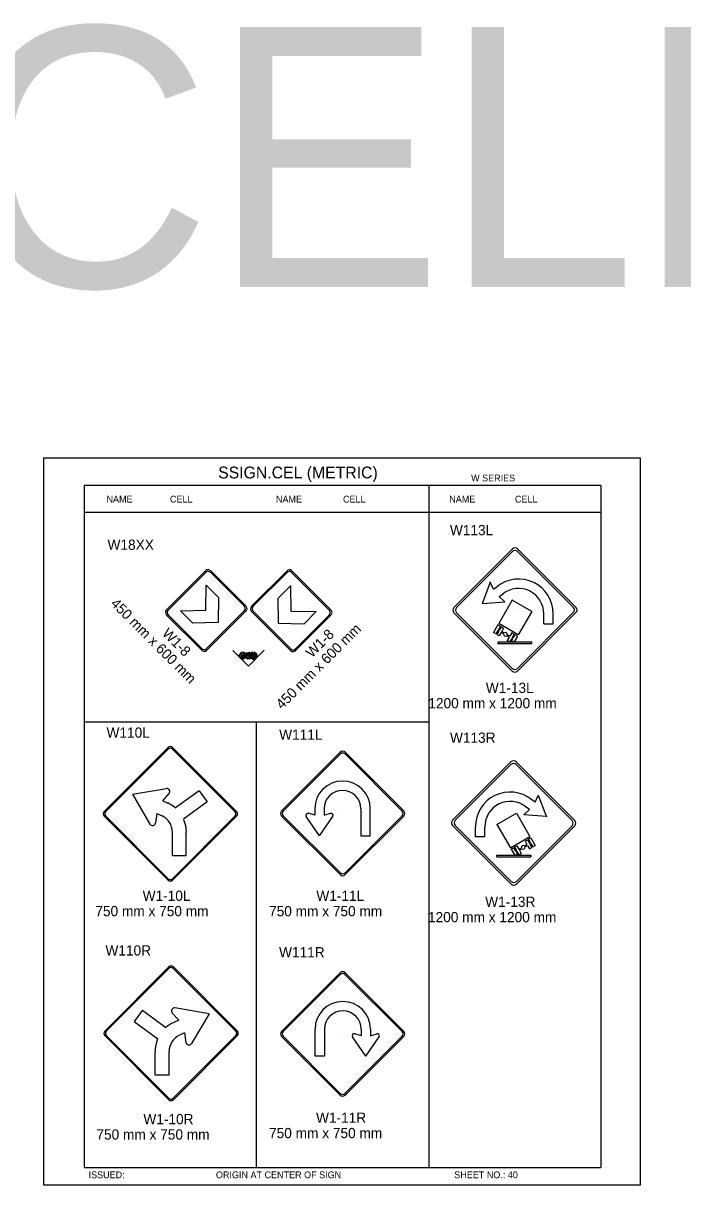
# Model space of a CAD drawing. Extents: x -12 to 6962, y -3756 to 679.
# Drawn here: x 1955.2 to 2148.8, y 225.3 to 565.9 of the extents above; entities that cross this region are included whole.
import ezdxf

# ---------------------------------------------------------------- set-up
doc = ezdxf.new("R2010")
doc.units = 0
for name, color, linetype in [('Level 1', 7, 'Continuous'), ('Level 2', 7, 'Continuous'), ('Level 3', 7, 'Continuous'), ('Level 62', 7, 'Continuous')]:
    doc.layers.add(name, color=color, linetype=linetype)

msp = doc.modelspace()

# ---------------------------------------------------------------- linework, layer by layer
at = {"layer": 'Level 1'}
for p, q in [((2124.8, 430.35), (1973.05, 430.35)), ((1973.05, 430.35), (1973.05, 230.35)), ((2074.22, 430.35), (2074.22, 230.35)), ((2124.8, 430.35), (2124.8, 230.35)), ((2023.63, 422.43), (1973.05, 422.43)), ((2074.22, 422.43), (2023.63, 422.43)), ((2124.8, 422.43), (2074.22, 422.43)), ((1997.17, 393.83), (2008.81, 405.48)), ((2033.98, 405.42), (2045.62, 393.78)), ((1997.65, 393.72), (2008.92, 404.99)), ((2010.24, 404.86), (2020.06, 395.04)), ((2010.25, 405.33), (2020.53, 395.05)), ((2022.26, 394.99), (2032.54, 405.28)), ((2022.73, 394.98), (2032.55, 404.8)), ((2033.87, 404.94), (2045.14, 393.67)), ((2008.77, 393.8), (2008.91, 401.19)), ((2008.91, 401.19), (2012.54, 397.57)), ((2030.03, 397.29), (2033.65, 400.91)), ((2033.65, 400.91), (2033.79, 393.52)), ((2012.54, 397.57), (2012.41, 390.16)), ((2030.16, 389.88), (2030.03, 397.29)), ((2007.59, 382.11), (1997.31, 392.39)), ((2007.61, 382.59), (1997.78, 392.41)), ((2001.38, 393.66), (2008.77, 393.8)), ((2005, 390.03), (2001.38, 393.66)), ((2020.19, 393.72), (2008.92, 382.45)), ((2020.67, 393.61), (2009.03, 381.97)), ((2033.76, 381.91), (2022.12, 393.56)), ((2033.87, 382.4), (2022.6, 393.66)), ((2033.79, 393.52), (2041.19, 393.38)), ((2045.01, 392.35), (2035.18, 382.53)), ((2045.48, 392.34), (2035.2, 382.06)), ((2041.19, 393.38), (2037.56, 389.75)), ((2099.52, 393.88), (2099.52, 393.88)), ((2012.41, 390.16), (2005, 390.03)), ((2021.07, 391.52), (2021.07, 391.52)), ((2037.56, 389.75), (2030.16, 389.88)), ((2021.32, 377.42), (2016.71, 382.03)), ((2021.35, 377.44), (2025.95, 382.05)), ((2023.63, 360.97), (1973.05, 360.97)), ((2074.22, 360.97), (2023.63, 360.97)), ((2023.63, 360.97), (2023.63, 230.35)), ((1979.39, 334.69), (1997.78, 353.09)), ((1999.01, 353.09), (2017.4, 334.69)), ((2031.04, 334.94), (2048.24, 352.14)), ((2031.54, 334.88), (2048.3, 351.64)), ((2049.67, 351.64), (2066.43, 334.88)), ((2049.73, 352.14), (2066.92, 334.94)), ((1987.26, 339.83), (1997.26, 341.53)), ((2006.81, 340.86), (1999.9, 335.8)), ((2006.81, 340.86), (2009.21, 337.58)), ((1987.26, 339.83), (1992.39, 331.06)), ((1996.14, 337.94), (1998.05, 340.04)), ((1996.14, 337.94), (1997.63, 337.26)), ((2009.21, 337.58), (2002.3, 332.52)), ((1994.41, 334.23), (1994.04, 331.43)), ((1994.41, 334.23), (1995.95, 333.52)), ((1998.37, 334.13), (1998.37, 334.13)), ((2040.79, 333.67), (2038.96, 334.25)), ((2040.79, 335.57), (2040.79, 333.67)), ((2043.56, 335.57), (2043.56, 333.67)), ((2043.56, 333.67), (2045.38, 334.25)), ((2048.93, 334.26), (2048.93, 334.26)), ((2054.29, 335.57), (2054.29, 327.68)), ((2057.08, 327.68), (2057.08, 335.57)), ((1997.78, 315.07), (1979.39, 333.46)), ((2017.4, 333.46), (1999.01, 315.07)), ((2048.24, 316.26), (2031.04, 333.45)), ((2048.3, 316.75), (2031.54, 333.51)), ((2042.19, 327.68), (2038.3, 333.31)), ((2042.19, 327.68), (2046.09, 333.31)), ((2066.43, 333.51), (2049.67, 316.75)), ((2066.92, 333.45), (2049.73, 316.26)), ((2099.05, 331.57), (2099.05, 331.57)), ((1998.99, 321.82), (1998.99, 328.76)), ((2003.08, 321.82), (2003.08, 328.73)), ((2054.29, 327.68), (2057.08, 327.68)), ((2055.33, 327.68), (2055.33, 327.73)), ((1998.99, 321.82), (2003.08, 321.82)), ((1979.6, 270.33), (1997.99, 288.72)), ((1999.22, 288.72), (2017.61, 270.33)), ((2048.22, 287.49), (2031.02, 270.3)), ((2048.28, 286.99), (2031.52, 270.24)), ((2066.41, 270.24), (2049.65, 286.99)), ((2066.9, 270.3), (2049.71, 287.49)), ((1990.19, 276.49), (1987.79, 273.21)), ((1990.19, 276.49), (1997.1, 271.43)), ((2009.74, 275.46), (1999.74, 277.17)), ((1987.79, 273.21), (1994.7, 268.15)), ((2000.86, 273.58), (1998.95, 275.67)), ((2000.86, 273.58), (1999.37, 272.9)), ((2009.74, 275.46), (2004.6, 266.69)), ((1998.41, 269.62), (1998.41, 269.62)), ((2002.59, 269.86), (2001.04, 269.15)), ((2002.59, 269.86), (2002.96, 267.06)), ((2040.87, 263.04), (2040.87, 270.92)), ((2043.66, 270.92), (2043.66, 263.04)), ((2048.85, 269.52), (2048.85, 269.52)), ((2054.39, 269.02), (2052.57, 269.61)), ((2054.39, 270.92), (2054.39, 269.02)), ((2057.16, 270.92), (2057.16, 269.02)), ((2057.16, 269.02), (2058.99, 269.61)), ((1997.99, 250.7), (1979.6, 269.1)), ((2017.61, 269.1), (1999.22, 250.7)), ((2031.02, 268.8), (2048.22, 251.61)), ((2031.52, 268.87), (2048.28, 252.11)), ((2049.65, 252.11), (2066.41, 268.87)), ((2049.71, 251.61), (2066.9, 268.8)), ((2055.76, 263.04), (2051.86, 268.67)), ((2055.76, 263.04), (2059.65, 268.67)), ((1993.92, 257.45), (1993.92, 264.36)), ((1998.01, 257.45), (1998.01, 264.39)), ((2043.66, 263.04), (2040.87, 263.04)), ((2042.62, 263.04), (2042.62, 263.09)), ((1998.01, 257.45), (1993.92, 257.45)), ((1973.05, 230.35), (2124.8, 230.35))]:
    msp.add_line(p, q, dxfattribs=at)
msp.add_lwpolyline([(2021.47, 380.59), (2021.71, 380.45), (2021.53, 380.27), (2021.39, 380.27), (2021.17, 380.41), (2021.13, 380.51), (2021.13, 380.83), (2021.53, 380.87), (2021.85, 380.69), (2021.85, 380.15), (2021.51, 379.77), (2020.85, 380.01), (2020.71, 380.71), (2021.03, 380.99), (2021.59, 381.19), (2022.11, 380.65), (2022.33, 380.07), (2021.87, 379.53), (2021.11, 379.49), (2020.59, 379.85), (2020.27, 380.49), (2020.37, 380.91), (2020.87, 381.33), (2021.63, 381.45), (2022.21, 381.13), (2022.31, 380.59), (2022.31, 380.07)], dxfattribs=at)
for centre, radius, start, end in [((1998.39, 352.47), 0.87, 45, 135), ((2048.98, 351.39), 1.06, 45, 135), ((2048.98, 350.95), 0.969, 45, 135), ((1997.36, 340.64), 0.905, 318.677, 97.1175), ((2048.93, 335.57), 8.14, 0.0348, 179.9652), ((2048.93, 335.57), 5.38, 0.0348, 179.9652), ((1993.7, 328.74), 9.39, 48.2102, 65.3304), ((1980, 334.08), 0.87, 135, 225), ((2016.79, 334.08), 0.87, 315, 45), ((2031.79, 334.2), 1.06, 135, 225), ((2032.23, 334.2), 0.969, 135, 225), ((2038.8, 333.64), 0.613, 73.8088, 211.6584), ((2045.55, 333.64), 0.613, 328.3416, 106.1912), ((2065.74, 334.2), 0.969, 315, 45), ((2066.18, 334.2), 1.06, 315, 45), ((1993.14, 331.57), 0.907, 213.1885, 351.7617), ((1993.69, 328.73), 5.29, 0.0924, 64.7362), ((1993.7, 328.74), 9.39, 359.9807, 22.524), ((1998.39, 315.68), 0.87, 225, 315), ((2048.98, 317), 1.06, 225, 315), ((2048.98, 317.44), 0.969, 225, 315), ((1998.6, 288.11), 0.87, 45, 135), ((2048.96, 286.74), 1.06, 45, 135), ((2048.96, 286.31), 0.969, 45, 135), ((1999.64, 276.28), 0.905, 82.8825, 221.323), ((2049.02, 270.92), 8.14, 0.0348, 179.9652), ((2049.02, 270.92), 5.38, 0.0348, 179.9652), ((2003.3, 264.38), 9.39, 114.6696, 131.7898), ((1980.21, 269.71), 0.87, 135, 225), ((2003.31, 264.37), 5.29, 115.2638, 179.9076), ((2017, 269.71), 0.87, 315, 45), ((2031.77, 269.55), 1.06, 135, 225), ((2032.21, 269.55), 0.969, 135, 225), ((2052.39, 269), 0.613, 73.8088, 211.6584), ((2059.15, 269), 0.613, 328.3416, 106.1912), ((2065.72, 269.55), 0.969, 315, 45), ((2066.16, 269.55), 1.06, 315, 45), ((2003.3, 264.38), 9.39, 157.476, 180.0193), ((2003.86, 267.2), 0.907, 188.2383, 326.8115), ((2048.96, 252.79), 0.969, 225, 315), ((1998.6, 251.32), 0.87, 225, 315), ((2048.96, 252.36), 1.06, 225, 315)]:
    msp.add_arc(centre, radius, start, end, dxfattribs=at)
for centre, major_axis, start_param, end_param in [((2009.6, 404.69), (-0.791, 0.791), 4.712389, 6.283185), ((2033.19, 404.63), (0.791, 0.791), 0, 1.570796), ((2009.64, 404.27), (-0.725, 0.725), 4.712389, 6.283185), ((2033.15, 404.21), (0.725, 0.725), 0, 1.570796), ((1997.96, 393.04), (0.791, -0.791), 3.141593, 4.712389), ((1998.38, 393), (-0.725, 0.725), 0, 1.570796), ((2019.46, 394.44), (0.725, -0.725), 0, 1.570796), ((2019.88, 394.4), (0.791, -0.791), 0, 1.570796), ((2022.91, 394.35), (-0.791, -0.791), 4.712389, 6.283185), ((2023.33, 394.39), (-0.725, -0.725), 4.712389, 6.283185), ((2044.41, 392.94), (0.725, 0.725), 4.712389, 6.283185), ((2044.83, 392.99), (0.791, 0.791), 4.712389, 6.283185), ((2008.24, 382.76), (0.791, -0.791), 4.712389, 6.283185), ((2008.2, 383.18), (0.725, -0.725), 4.712389, 6.283185), ((2034.55, 382.7), (0.791, 0.791), 3.141593, 4.712389), ((2034.59, 383.12), (-0.725, -0.725), 0, 1.570796)]:
    msp.add_ellipse(centre, major_axis=major_axis, ratio=0.817773, start_param=start_param, end_param=end_param, dxfattribs=at)
at = {"layer": 'Level 2'}
for p, q in [((2092.32, 402), (2089.95, 395.71)), ((2093.28, 399.99), (2092.31, 401.98)), ((2092.34, 402.03), (2092.32, 402)), ((2093.28, 399.99), (2094.49, 400.9)), ((2094.93, 397.79), (2096.14, 398.7)), ((2089.93, 395.73), (2096.61, 396.3)), ((2098.73, 396.75), (2094.77, 389.89)), ((2094.93, 397.79), (2096.59, 396.29)), ((2104.46, 393.44), (2098.73, 396.75)), ((2104.46, 393.44), (2100.5, 386.58)), ((2108.04, 389.77), (2108.04, 392.77)), ((2110.79, 389.77), (2110.79, 392.77)), ((2094.54, 389.5), (2093.25, 387.26)), ((2095.26, 389.08), (2094.54, 389.5)), ((2095.26, 389.08), (2094.7, 388.11)), ((2100.5, 386.58), (2094.77, 389.89)), ((2095.5, 388.95), (2094.93, 387.97)), ((2096.21, 388.53), (2095.5, 388.95)), ((2096.21, 388.53), (2095.65, 387.56)), ((2108.04, 389.77), (2110.79, 389.77)), ((2093.97, 386.85), (2093.25, 387.26)), ((2094.53, 387.82), (2093.97, 386.85)), ((2094.77, 387.69), (2094.21, 386.71)), ((2094.92, 386.3), (2094.21, 386.71)), ((2094.77, 387.69), (2094.53, 387.82)), ((2094.93, 387.97), (2094.7, 388.11)), ((2095.48, 387.27), (2094.92, 386.3)), ((2096.23, 386.85), (2095.48, 387.27)), ((2096.39, 387.13), (2095.65, 387.56)), ((2097.88, 385.89), (2097.13, 386.32)), ((2098.04, 386.18), (2097.3, 386.61)), ((2097.88, 385.89), (2097.31, 384.92)), ((2098.59, 385.48), (2098.03, 384.51)), ((2098.6, 387.15), (2098.04, 386.18)), ((2098.83, 385.34), (2098.34, 384.5)), ((2098.83, 385.34), (2098.59, 385.48)), ((2099.32, 386.74), (2098.6, 387.15)), ((2099.32, 386.74), (2098.75, 385.77)), ((2098.99, 385.63), (2098.75, 385.77)), ((2099.56, 386.6), (2098.99, 385.63)), ((2100.27, 386.19), (2099.29, 384.5)), ((2100.27, 386.19), (2099.56, 386.6)), ((2094.56, 384.39), (2094.56, 383.97)), ((2104.46, 384.39), (2094.56, 384.39)), ((2104.46, 383.97), (2094.56, 383.97)), ((2098.03, 384.51), (2097.31, 384.92)), ((2099.29, 384.5), (2098.34, 384.5)), ((2104.46, 383.97), (2104.46, 384.39)), ((2105.44, 337.52), (2104.23, 338.43)), ((2105.44, 337.52), (2106.41, 339.51)), ((2106.38, 339.57), (2106.39, 339.54)), ((2106.39, 339.54), (2108.77, 333.24)), ((2094.26, 330.98), (2099.99, 334.29)), ((2099.99, 334.29), (2103.95, 327.42)), ((2108.79, 333.27), (2102.11, 333.83)), ((2103.79, 335.33), (2102.13, 333.83)), ((2103.79, 335.33), (2102.58, 336.24)), ((2094.26, 330.98), (2098.22, 324.12)), ((2087.93, 327.3), (2087.93, 330.31)), ((2090.68, 327.3), (2087.93, 327.3)), ((2090.68, 327.3), (2090.68, 330.31)), ((2098.22, 324.12), (2103.95, 327.42)), ((2103.46, 326.62), (2104.18, 327.03)), ((2104.18, 327.03), (2105.47, 324.8)), ((2098.45, 323.73), (2099.16, 324.14)), ((2098.45, 323.73), (2099.43, 322.03)), ((2099.16, 324.14), (2099.73, 323.17)), ((2099.4, 324.28), (2100.12, 324.69)), ((2099.4, 324.28), (2099.96, 323.3)), ((2100.12, 324.69), (2100.68, 323.72)), ((2100.68, 323.72), (2101.42, 324.14)), ((2100.84, 323.43), (2101.59, 323.86)), ((2102.33, 324.67), (2103.07, 325.1)), ((2102.49, 324.38), (2103.24, 324.81)), ((2102.51, 326.07), (2103.22, 326.48)), ((2102.51, 326.07), (2103.07, 325.1)), ((2103.22, 326.48), (2103.79, 325.51)), ((2103.24, 324.81), (2103.8, 323.84)), ((2103.46, 326.62), (2104.02, 325.65)), ((2103.79, 325.51), (2104.02, 325.65)), ((2103.8, 323.84), (2104.51, 324.25)), ((2103.95, 325.22), (2104.19, 325.36)), ((2103.95, 325.22), (2104.51, 324.25)), ((2104.19, 325.36), (2104.75, 324.39)), ((2104.75, 324.39), (2105.47, 324.8)), ((2094.26, 321.51), (2094.26, 321.92)), ((2094.26, 321.92), (2104.16, 321.92)), ((2094.26, 321.51), (2104.16, 321.51)), ((2099.43, 322.03), (2100.38, 322.03)), ((2099.73, 323.17), (2099.96, 323.3)), ((2099.89, 322.88), (2100.13, 323.02)), ((2099.89, 322.88), (2100.38, 322.03)), ((2100.13, 323.02), (2100.69, 322.04)), ((2100.69, 322.04), (2101.41, 322.46)), ((2100.84, 323.43), (2101.41, 322.46)), ((2104.16, 321.92), (2104.16, 321.51))]:
    msp.add_line(p, q, dxfattribs=at)
for points in [[(2021.32, 377.42), (2016.71, 382.03), (2018.95, 379.79), (2019.58, 379.49), (2020.19, 379.6), (2020.66, 380.24), (2020.74, 380.93), (2020.49, 381.23), (2019.8, 381.48), (2019.19, 381.37), (2018.7, 380.82), (2018.7, 380.21), (2019.28, 379.79), (2020.08, 379.88), (2020.32, 380.35), (2020.35, 380.82), (2019.75, 381.15), (2019.11, 380.9), (2019.14, 380.37), (2019.5, 380.02), (2019.86, 380.1), (2020.1, 380.4), (2019.88, 380.68), (2019.58, 380.65), (2019.41, 380.48), (2019.53, 380.26), (2019.72, 380.4)], [(2025.95, 382.05), (2021.35, 377.44), (2023.58, 379.67), (2023.88, 380.31), (2023.77, 380.92), (2023.14, 381.38), (2022.45, 381.47), (2022.14, 381.22), (2021.9, 380.53), (2022.01, 379.92), (2022.56, 379.43), (2023.17, 379.43), (2023.58, 380.01), (2023.5, 380.81), (2023.03, 381.05), (2022.56, 381.08), (2022.23, 380.47), (2022.48, 379.84), (2023, 379.87), (2023.36, 380.23), (2023.28, 380.58), (2022.97, 380.83), (2022.7, 380.61), (2022.72, 380.31), (2022.89, 380.14), (2023.11, 380.25), (2022.97, 380.45)]]:
    msp.add_lwpolyline(points, dxfattribs=at)
for centre, radius, start, end in [((2100.61, 392.77), 10.17, 0, 128.2189), ((2100.61, 392.77), 7.42, 0, 128.6707), ((2096.76, 386.73), 0.55, 167.5342, 312.4262), ((2096.76, 386.73), 0.55, 346.6223, 132.7966), ((2098.11, 330.31), 10.17, 51.7811, 180), ((2098.11, 330.31), 7.42, 51.3293, 180), ((2101.96, 324.26), 0.55, 47.2034, 193.3777), ((2101.96, 324.26), 0.55, 227.5738, 12.4658)]:
    msp.add_arc(centre, radius, start, end, dxfattribs=at)
at = {"layer": 'Level 3'}
for p, q in [((2081.62, 394.6), (2098.79, 411.76)), ((2098.79, 410.98), (2082.4, 394.6)), ((2100.34, 411.76), (2117.45, 394.65)), ((2116.68, 394.65), (2100.34, 410.98)), ((2098.73, 375.93), (2081.62, 393.04)), ((2082.4, 393.04), (2098.73, 376.71)), ((2117.45, 393.09), (2100.29, 375.93)), ((2100.29, 376.71), (2116.68, 393.09)), ((1978.94, 334.75), (1997.72, 353.53)), ((1999.07, 353.53), (2017.85, 334.75)), ((2081.26, 332.19), (2098.37, 349.3)), ((2082.04, 332.19), (2098.37, 348.52)), ((2099.93, 349.3), (2117.09, 332.13)), ((2099.93, 348.52), (2116.32, 332.13)), ((1997.72, 314.62), (1978.94, 333.41)), ((2017.85, 333.41), (1999.07, 314.62)), ((2098.43, 313.47), (2081.26, 330.63)), ((2098.43, 314.24), (2082.04, 330.63)), ((2117.09, 330.58), (2099.98, 313.47)), ((2116.32, 330.58), (2099.98, 314.24)), ((1997.93, 289.17), (1979.15, 270.38)), ((2018.06, 270.38), (1999.28, 289.17)), ((1979.15, 269.04), (1997.93, 250.26)), ((1999.28, 250.26), (2018.06, 269.04))]:
    msp.add_line(p, q, dxfattribs=at)
for centre, radius, start, end in [((2099.57, 410.98), 1.1, 45, 135), ((2099.57, 410.2), 1.1, 45, 135), ((2082.4, 393.82), 1.1, 135, 225), ((2083.18, 393.82), 1.1, 135, 225), ((2115.9, 393.87), 1.1, 315, 45), ((2116.68, 393.87), 1.1, 315, 45), ((2099.51, 377.49), 1.1, 225, 315), ((2099.51, 376.71), 1.1, 225, 315), ((1998.39, 352.86), 0.949, 45, 135), ((2099.15, 348.52), 1.1, 45, 135), ((2099.15, 347.74), 1.1, 45, 135), ((1979.61, 334.08), 0.949, 135, 225), ((2017.18, 334.08), 0.949, 315, 45), ((2082.04, 331.41), 1.1, 135, 225), ((2082.82, 331.41), 1.1, 135, 225), ((2115.54, 331.35), 1.1, 315, 45), ((2116.32, 331.35), 1.1, 315, 45), ((1998.39, 315.29), 0.949, 225, 315), ((2099.21, 315.02), 1.1, 225, 315), ((2099.21, 314.24), 1.1, 225, 315), ((1998.6, 288.5), 0.949, 45, 135), ((1979.82, 269.71), 0.949, 135, 225), ((2017.39, 269.71), 0.949, 315, 45), ((1998.6, 250.93), 0.949, 225, 315)]:
    msp.add_arc(centre, radius, start, end, dxfattribs=at)
at = {"layer": 'Level 62'}
msp.add_lwpolyline([(1961.17, 225.31), (2136.43, 225.31), (2136.43, 438.4), (1961.17, 438.4)], close=True, dxfattribs=at)

# ---------------------------------------------------------------- texts
at = {"layer": 'Level 2'}
for s, p in [('W113L', (2080.46, 415.8)), ('W18XX', (1979.96, 411.51)), ('W110L', (1979.66, 356.41)), ('W111L', (2030.34, 355.8)), ('W113R', (2080.48, 354.92)), ('W110R', (1979.34, 292.53)), ('W111R', (2030.31, 292))]:
    msp.add_text(s, height=3, dxfattribs=at).set_placement(p)
at = {"layer": 'Level 3'}
for s, height, p in [('W-SERIES CELLS', 76.1938, (1404.77, 488.61)), ('SSIGN.CEL (METRIC)', 3.4642, (2012.43, 432.46)), ('W SERIES', 1.979, (2086.68, 431.59)), ('NAME', 1.98, (1979.66, 425.39)), ('CELL', 1.98, (1998.27, 425.39)), ('NAME', 1.98, (2029.39, 425.39)), ('CELL', 1.98, (2049.08, 425.39)), ('NAME', 1.98, (2080.26, 425.39)), ('CELL', 1.98, (2099.55, 425.39)), ('W1-13L', 3, (2091, 369.53)), ('1200 mm x 1200 mm', 3, (2074.12, 365.03)), ('W1-10L', 3, (1990.26, 308.57)), ('W1-11L', 3, (2041.25, 308.55)), ('750 mm x 750 mm', 3, (1976.38, 304.07)), ('750 mm x 750 mm', 3, (2027.37, 304.05)), ('W1-13R', 3, (2090.82, 306.8)), ('1200 mm x 1200 mm', 3, (2074.02, 302.3)), ('W1-10R', 3, (1990.48, 243.06)), ('W1-11R', 3, (2041.16, 243.47)), ('750 mm x 750 mm', 3, (2027.37, 238.97)), ('750 mm x 750 mm', 3, (1976.69, 238.56)), ('ISSUED:', 1.98, (1974.39, 227.23)), ('ORIGIN AT CENTER OF SIGN', 1.9795, (2011.77, 227.23)), ('SHEET NO.: 40', 1.9795, (2081.73, 227.23))]:
    msp.add_text(s, height=height, dxfattribs=at).set_placement(p)
for s, rotation, p in [('450 mm x 600 mm', 315.0023, (1980.65, 395.51)), ('W1-8', 315.0023, (1995.76, 386.76)), ('450 mm x 600 mm', 44.9977, (2031.16, 364.55)), ('W1-8', 44.9977, (2039.92, 379.67))]:
    msp.add_text(s, height=3, rotation=rotation, dxfattribs=at).set_placement(p)

doc.saveas('drawing.dxf')
